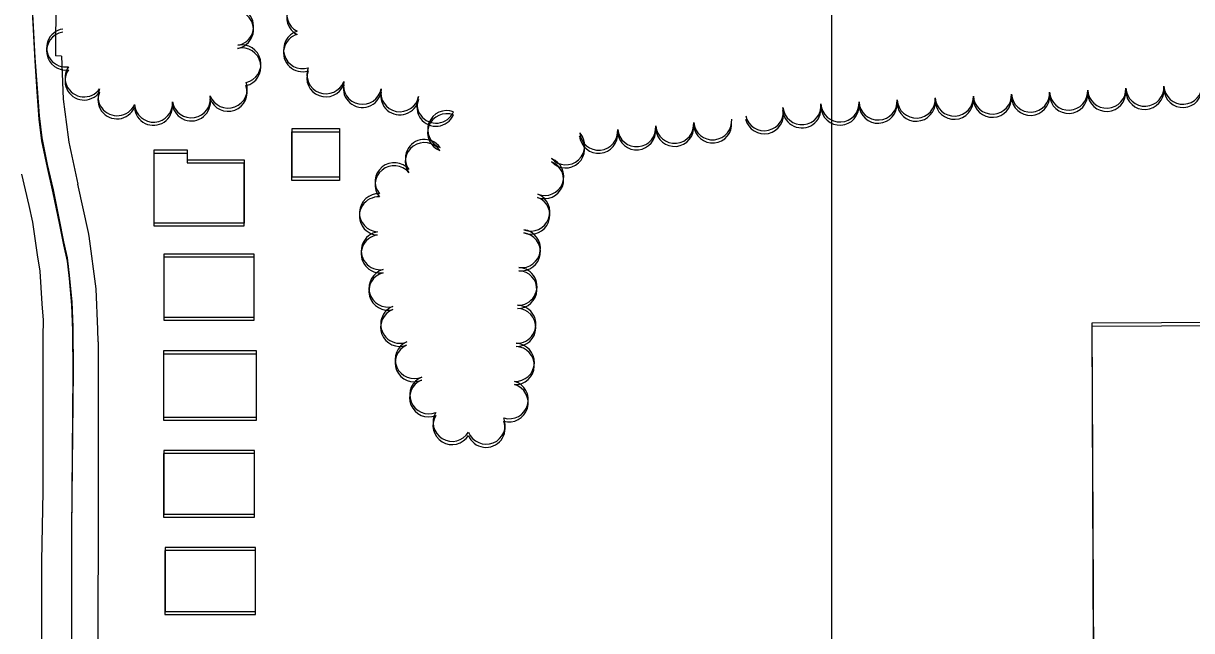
# Model space of a CAD drawing. Extents: x -25029 to 2274964, y -81170 to 687028.
# Drawn here: x 11528 to 12140, y -66953 to -66634 of the extents above; entities that cross this region are included whole.
import ezdxf

# ---------------------------------------------------------------- set-up
doc = ezdxf.new("R2010")
doc.units = 0
for name, color, linetype in [('81911BEA - RW_X_Fee_RW', 7, 'Continuous'), ('BLDG', 7, 'Continuous'), ('GE_X_CL_2000', 7, 'Continuous'), ('ROAD', 7, 'Continuous'), ('TI_BORDER', 7, 'Continuous'), ('TREES', 7, 'Continuous')]:
    doc.layers.add(name, color=color, linetype=linetype)

msp = doc.modelspace()

# ---------------------------------------------------------------- linework, layer by layer
at = {"layer": '81911BEA - RW_X_Fee_RW'}
for p in [(11545.6, -66306.96), (11548.08, -66651.51)]:
    msp.add_line(p, (11545.03, -66651.47), dxfattribs=at)
for points in [[(11548.08, -66651.51), (11548.98, -66674.12), (11551.56, -66694.13), (11551.89, -66696.64), (11556.7, -66718.78)], [(11567.39, -66801.48), (11567.11, -66794.99), (11566.22, -66773.67), (11562.66, -66746.04), (11562.23, -66744.04), (11556.7, -66718.78)], [(11567.39, -66801.48), (11567.31, -66846.48), (11567.23, -66897.98), (11567.15, -66949.58), (11567.06, -67001.08), (11566.98, -67052.58), (11566.92, -67087.59)]]:
    msp.add_lwpolyline(points, dxfattribs=at)
at = {"layer": 'BLDG'}
for points in [[(11693.73, -66691.24), (11693.73, -66716.77), (11668.89, -66716.77), (11668.89, -66691.24)], [(11693.77, -66689.6), (11693.77, -66715.13), (11668.93, -66715.13), (11668.93, -66689.6)], [(11613.96, -66702.39), (11613.96, -66707.57), (11643.72, -66707.57), (11643.72, -66740.77), (11596.68, -66740.77), (11596.68, -66702.39)], [(11614, -66700.76), (11614, -66705.94), (11643.76, -66705.93), (11643.76, -66739.13), (11596.72, -66739.14), (11596.72, -66700.76)], [(11601.76, -66788.43), (11649.12, -66788.42), (11649.11, -66755.39), (11601.75, -66755.4)], [(11601.71, -66790.06), (11649.07, -66790.06), (11649.07, -66757.03), (11601.71, -66757.03)], [(12089, -67005.57), (12197.01, -67005.07), (12197.23, -67052.51), (12542.64, -67050.93), (12541.44, -66790.14), (12319.86, -66791.16), (12319.71, -66758.25), (12270.41, -66758.48), (12270.56, -66792.47), (12088.03, -66793.31)], [(12089.08, -67003.88), (12197.09, -67003.36), (12197.31, -67050.8), (12542.72, -67049.18), (12541.49, -66788.39), (12319.91, -66789.44), (12319.75, -66756.53), (12270.45, -66756.77), (12270.61, -66790.76), (12088.08, -66791.62)], [(11601.56, -66842.58), (11650.29, -66842.58), (11650.29, -66807.85), (11601.56, -66807.85)], [(11601.62, -66840.95), (11650.35, -66840.94), (11650.34, -66806.21), (11601.61, -66806.22)], [(11601.66, -66891.83), (11649.27, -66891.82), (11649.27, -66858.41), (11601.66, -66858.42)], [(11601.6, -66893.46), (11649.21, -66893.46), (11649.21, -66860.05), (11601.6, -66860.05)], [(11602.3, -66944.54), (11649.69, -66944.54), (11649.69, -66910.94), (11602.3, -66910.94)], [(11602.37, -66942.91), (11649.76, -66942.9), (11649.75, -66909.3), (11602.36, -66909.31)]]:
    msp.add_lwpolyline(points, close=True, dxfattribs=at)
at = {"layer": 'GE_X_CL_2000'}
msp.add_lwpolyline([(11527.21, -66713.48), (11529.12, -66721.75), (11531.03, -66730.01), (11532.93, -66738.6), (11534.18, -66747.18), (11535.42, -66755.77), (11536.67, -66764.35), (11537.25, -66772.93), (11537.84, -66781.51), (11538.43, -66790.09), (11538.35, -66798.66), (11538.29, -66843.84), (11538.31, -66880.11), (11537.67, -66916.38), (11537.82, -67014), (11537.85, -67125.79), (11537.91, -67135.72)], dxfattribs=at)
at = {"layer": 'ROAD'}
for points in [[(11553.59, -67030.98), (11553.53, -66899.49), (11554.31, -66816.44), (11554.16, -66793.78), (11553.61, -66780.51), (11552.31, -66766.54), (11551.21, -66757.45), (11549.29, -66748.98), (11547.09, -66737.51), (11543.81, -66721.7), (11540.81, -66708.34), (11537.89, -66694.36), (11536.5, -66682.96), (11535.45, -66668.61), (11534.3, -66652.39), (11532.87, -66626.22)], [(11553.51, -67032.61), (11553.47, -66901.12), (11554.26, -66818.07), (11554.11, -66795.41), (11553.56, -66782.14), (11552.26, -66768.17), (11551.16, -66759.08), (11549.25, -66750.61), (11547.05, -66739.14), (11543.77, -66723.33), (11540.77, -66709.97), (11537.85, -66695.98), (11536.46, -66684.58), (11535.42, -66670.23), (11534.27, -66654.01), (11532.84, -66627.84)]]:
    msp.add_lwpolyline(points, dxfattribs=at)
at = {"layer": 'TI_BORDER'}
msp.add_lwpolyline([(4951.64, -64448.36), (11951.64, -64448.36), (11951.64, -69048.36), (4951.64, -69048.36)], close=True, dxfattribs=at)
at = {"layer": 'TREES'}
for centre, radius, start, end in [((11676.14, -66629.64), 10, 62.95145, 242.95145), ((11638.74, -66636.02), 10, 279.85242, 99.85242), ((11676.1, -66631.28), 10, 62.94445, 242.94445), ((11638.7, -66637.66), 10, 279.84542, 99.84542), ((11550.26, -66648.88), 10, 98.85059, 278.85059), ((11550.3, -66647.25), 10, 98.85759, 278.85759), ((11548.72, -66639), 0.00323, 98.83176, 278.83176), ((11548.76, -66637.37), 0.00323, 98.83876, 278.83876), ((11674.47, -66648.12), 10, 106.76541, 286.76541), ((11674.44, -66649.76), 10, 106.75841, 286.75841), ((11642.6, -66657.28), 10, 282.62234, 102.62234), ((11642.63, -66655.63), 10, 282.62934, 102.62934), ((11559.96, -66662.96), 10, 144.32897, 324.32897), ((11559.93, -66664.59), 10, 144.32197, 324.32197), ((11686.65, -66662.95), 10, 158.85335, 338.85335), ((11686.69, -66661.3), 10, 158.86035, 338.86035), ((11577.23, -66672.85), 10, 156.05765, 336.05765), ((11635.4, -66670.5), 10, 200.28777, 20.28777), ((11635.44, -66668.86), 10, 200.29477, 20.29477), ((11705.78, -66668.49), 10, 168.82314, 348.82314), ((11705.82, -66666.84), 10, 168.83014, 348.83014), ((11725.44, -66670.72), 10, 168.77661, 348.77661), ((12075.92, -66669.92), 10, 182.95831, 2.95831), ((12095.89, -66668.88), 10, 182.95831, 2.95831), ((12115.83, -66669.55), 10, 182.95131, 2.95131), ((12115.87, -66667.85), 10, 182.95831, 2.95831), ((12135.8, -66668.52), 10, 182.95131, 2.95131), ((12135.84, -66666.82), 10, 182.95831, 2.95831), ((11577.19, -66674.49), 10, 156.05065, 336.05065), ((11596.34, -66676.22), 10, 183.95103, 3.95103), ((11616.15, -66675.57), 10, 189.20617, 9.20617), ((11616.19, -66673.93), 10, 189.21317, 9.21317), ((11725.4, -66672.38), 10, 168.76961, 348.76961), ((11744.36, -66678.36), 10, 156.19427, 336.19427), ((11744.4, -66676.71), 10, 156.20127, 336.20127), ((11956.08, -66676.11), 10, 182.95831, 2.95831), ((11976.05, -66675.08), 10, 182.95831, 2.95831), ((11995.99, -66675.73), 10, 182.95131, 2.95131), ((11996.03, -66674.05), 10, 182.95831, 2.95831), ((12015.96, -66674.7), 10, 182.95131, 2.95131), ((12016, -66673.01), 10, 182.95831, 2.95831), ((12035.94, -66673.67), 10, 182.95131, 2.95131), ((12035.97, -66671.98), 10, 182.95831, 2.95831), ((12055.91, -66672.64), 10, 182.95131, 2.95131), ((12055.95, -66670.95), 10, 182.95831, 2.95831), ((12075.88, -66671.61), 10, 182.95131, 2.95131), ((12095.86, -66670.58), 10, 182.95131, 2.95131), ((11596.3, -66677.86), 10, 183.94403, 3.94403), ((11749.96, -66691.75), 10, 69.23122, 249.23122), ((11750.01, -66690.09), 10, 69.23822, 249.23822), ((11916.39, -66682.35), 10, 192.75371, 12.75371), ((11916.43, -66680.68), 10, 192.76071, 12.76071), ((11936.1, -66679.23), 10, 185.27821, 5.27821), ((11936.14, -66677.55), 10, 185.28521, 5.28521), ((11956.04, -66677.79), 10, 182.95131, 2.95131), ((11976.01, -66676.76), 10, 182.95131, 2.95131), ((11849.53, -66689.09), 10, 185.21231, 5.21231), ((11869.41, -66688.94), 10, 185.20531, 5.20531), ((11869.45, -66687.27), 10, 185.21231, 5.21231), ((11889.33, -66687.13), 10, 185.20531, 5.20531), ((11889.37, -66685.46), 10, 185.21231, 5.21231), ((11812.25, -66700.25), 10, 222.5831, 42.5831), ((11812.3, -66698.58), 10, 222.5901, 42.5901), ((11829.57, -66692.57), 10, 185.20531, 5.20531), ((11829.62, -66690.91), 10, 185.21231, 5.21231), ((11849.49, -66690.76), 10, 185.20531, 5.20531), ((11738.28, -66706.91), 10, 35.5139, 215.5139), ((11738.32, -66705.25), 10, 35.5209, 215.5209), ((11801.3, -66714.67), 10, 248.69118, 68.69118), ((11722.42, -66719.07), 10, 39.45979, 219.45979), ((11722.46, -66717.42), 10, 39.46679, 219.46679), ((11801.26, -66716.33), 10, 248.68418, 68.68418), ((11714.23, -66733.76), 10, 87.04961, 267.04961), ((11794.06, -66733.31), 10, 248.84145, 68.84145), ((11714.18, -66735.41), 10, 87.04261, 267.04261), ((11794.01, -66734.97), 10, 248.83445, 68.83445), ((11789.11, -66752.55), 10, 262.29084, 82.29084), ((11715.15, -66755.29), 10, 98.51067, 278.51067), ((11715.19, -66753.64), 10, 98.51767, 278.51767), ((11789.06, -66754.21), 10, 262.28384, 82.28384), ((11719.18, -66774.85), 10, 104.81255, 284.81255), ((11719.23, -66773.2), 10, 104.81955, 284.81955), ((11787.36, -66774), 9.89, 267.96376, 87.96376), ((11787.41, -66772.34), 9.89, 267.97076, 87.97076), ((11725.34, -66793.84), 10, 111.13554, 291.13554), ((11725.4, -66792.19), 10, 111.14254, 291.14254), ((11786.66, -66793.87), 10, 267.96376, 87.96376), ((11786.71, -66792.21), 10, 267.97076, 87.97076), ((11732.9, -66812.36), 10, 113.25293, 293.25293), ((11732.95, -66810.7), 10, 113.25993, 293.25993), ((11785.87, -66813.86), 10, 267.55226, 87.55226), ((11785.93, -66812.2), 10, 267.55926, 87.55926), ((11740.53, -66830.84), 10, 111.6158, 291.6158), ((11740.59, -66829.19), 10, 111.6228, 291.6228), ((11782.71, -66831.79), 10, 253.78545, 73.78545), ((11782.65, -66833.45), 10, 253.77845, 73.77845), ((11752.76, -66845.33), 10, 148.72511, 328.72511), ((11752.82, -66843.67), 10, 148.73211, 328.73211), ((11770.58, -66846.79), 10, 201.9342, 21.9342), ((11770.64, -66845.13), 10, 201.9412, 21.9412)]:
    msp.add_arc(centre, radius, start, end, dxfattribs=at)

doc.saveas('drawing.dxf')
